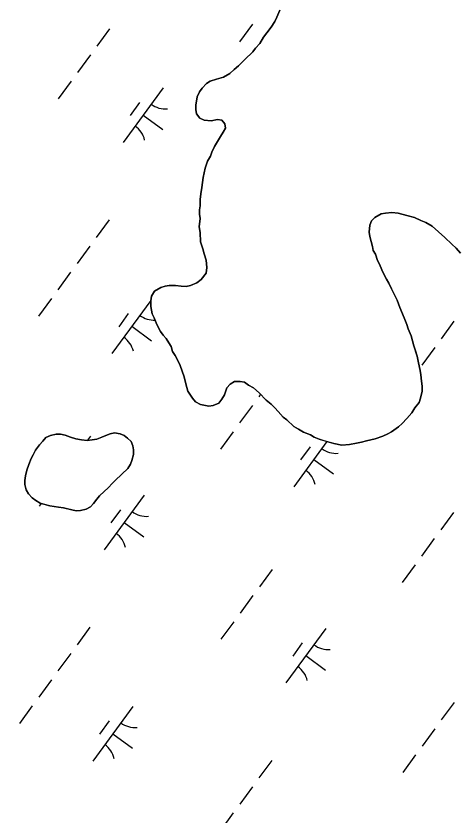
# Model space of a CAD drawing. Extents: x 3905714 to 3926767, y 183354 to 205755.
# Drawn here: x 3913848 to 3914175, y 193436 to 194026 of the extents above; entities that cross this region are included whole.
import ezdxf

# ---------------------------------------------------------------- set-up
doc = ezdxf.new("R2010")
doc.units = 0
for name, color, linetype in [('V-GRID-MAJR', 7, 'Continuous'), ('V-TOPO-SHOR', 7, 'Continuous'), ('V-WETL-SWMP', 7, 'Continuous')]:
    doc.layers.add(name, color=color, linetype=linetype)

msp = doc.modelspace()

# ---------------------------------------------------------------- linework, layer by layer
at = {"layer": 'V-GRID-MAJR'}
msp.add_spline([(3911066.23, 193323.42), (3914779.24, 193387.51), (3920105.98, 193480.1), (3922587.21, 193523.5)], degree=3, dxfattribs=at)
at = {"layer": 'V-TOPO-SHOR'}
for points in [[(3914002.25, 193746.22), (3914000.14, 193743.09), (3913998.04, 193739.97), (3913993.85, 193738.43), (3913990.71, 193737.93), (3913984.45, 193739.01), (3913980.81, 193741.12), (3913978.73, 193743.74), (3913975.1, 193748.99), (3913973.57, 193754.22), (3913972.56, 193759.45), (3913971.01, 193763.64), (3913969.47, 193767.82), (3913967.41, 193772.54), (3913965.86, 193775.16), (3913963.79, 193778.3), (3913962.76, 193781.96), (3913961.21, 193784.59), (3913959.14, 193787.73), (3913957.07, 193790.36), (3913954.99, 193792.98), (3913952.41, 193798.22), (3913950.35, 193802.93), (3913948.8, 193806.08), (3913947.79, 193811.3), (3913947.81, 193815.48), (3913948.35, 193819.14), (3913950.47, 193822.78), (3913955.18, 193825.36), (3913958.32, 193826.39), (3913961.46, 193826.89), (3913966.16, 193826.87), (3913970.33, 193826.32), (3913973.99, 193826.3), (3913977.13, 193826.8), (3913981.84, 193828.86), (3913984.99, 193831.46), (3913988.68, 193836.14), (3913989.22, 193840.31), (3913988.73, 193845.54), (3913987.19, 193850.25), (3913986.17, 193853.91), (3913984.63, 193859.14), (3913984.15, 193865.94), (3913983.65, 193870.12), (3913984.21, 193876.38), (3913983.71, 193879.52), (3913983.72, 193882.65), (3913984.27, 193885.79), (3913984.29, 193890.49), (3913984.84, 193894.66), (3913985.39, 193899.36), (3913986.48, 193906.67), (3913988.08, 193913.45), (3913989.68, 193918.66), (3913991.79, 193922.31), (3913992.85, 193925.43), (3913994.97, 193929.6), (3913997.08, 193933.24), (3913999.19, 193936.89), (3914001.3, 193940.01), (3914002.88, 193943.14), (3914002.38, 193946.27), (3914000.3, 193948.9), (3913997.17, 193949.44), (3913992.47, 193948.42), (3913987.25, 193948.97), (3913984.12, 193950.56), (3913981.53, 193953.71), (3913981.02, 193956.84), (3913981.04, 193959.98), (3913982.12, 193966.24), (3913983.71, 193969.89), (3913985.82, 193972.49), (3913988.97, 193976.12), (3913991.59, 193977.68), (3913996.3, 193979.21), (3914001.54, 193980.75), (3914006.25, 193983.33), (3914009.4, 193986.45), (3914012.55, 193989.05), (3914017.28, 193993.72), (3914023.06, 193999.43), (3914025.17, 194002.03), (3914028.32, 194005.67), (3914030.96, 194010.35), (3914033.59, 194013.47), (3914036.75, 194017.63), (3914039.39, 194021.79), (3914040.97, 194024.92), (3914043.09, 194030.13)], [(3914176.28, 193850.71), (3914173.17, 193854.39), (3914170.05, 193857.54), (3914164.86, 193862.27), (3914160.18, 193866.47), (3914155.5, 193870.68), (3914150.82, 193873.32), (3914147.17, 193874.91), (3914142.48, 193877.02), (3914136.75, 193878.62), (3914130.49, 193880.23), (3914125.79, 193880.78), (3914121.09, 193880.28), (3914117.95, 193879.78), (3914113.23, 193877.2), (3914110.61, 193874.6), (3914109.54, 193871.47), (3914108.99, 193866.25), (3914109.5, 193863.11), (3914111.54, 193855.79), (3914112.04, 193852.65), (3914113.6, 193850.03), (3914115.14, 193845.32), (3914116.69, 193842.7), (3914118.23, 193838.51), (3914119.78, 193835.37), (3914121.85, 193831.7), (3914123.4, 193828.56), (3914125.46, 193824.37), (3914127.52, 193820.18), (3914129.59, 193815.99), (3914131.65, 193810.75), (3914133.71, 193806.04), (3914135.25, 193801.85), (3914136.8, 193798.18), (3914137.83, 193795.04), (3914139.88, 193789.81), (3914141.93, 193782.48), (3914142.96, 193779.34), (3914144.5, 193774.63), (3914145.51, 193769.93), (3914146.52, 193764.18), (3914147.03, 193761.04), (3914147.52, 193756.33), (3914148.02, 193752.68), (3914148, 193749.02), (3914146.93, 193743.8), (3914145.86, 193740.67), (3914142.71, 193736.51), (3914140.6, 193732.87), (3914136.91, 193728.71), (3914133.23, 193725.08), (3914130.61, 193722.48), (3914125.37, 193718.85), (3914122.74, 193717.3), (3914119.08, 193715.76), (3914113.32, 193713.7), (3914107.04, 193712.17), (3914103.38, 193711.15), (3914099.72, 193710.65), (3914094.49, 193709.63), (3914088.75, 193709.14), (3914083, 193710.22), (3914075.71, 193712.36), (3914072.05, 193713.42), (3914068.41, 193715.01), (3914065.81, 193716.59), (3914060.59, 193718.71), (3914056.95, 193720.82), (3914053.31, 193722.93), (3914048.11, 193727.67), (3914045.51, 193729.77), (3914041.88, 193733.97), (3914039.28, 193736.6), (3914036.68, 193739.22), (3914033.05, 193742.38), (3914027.85, 193747.63), (3914023.7, 193751.31), (3914020.06, 193753.43), (3914016.93, 193755.53), (3914013.8, 193756.07), (3914009.62, 193756.1), (3914006.48, 193754.03), (3914003.85, 193751.43), (3914002.25, 193746.22)], [(3913921.84, 193683.29), (3913919.47, 193680.95), (3913916.39, 193677.67), (3913913.31, 193674.86), (3913910, 193671.58), (3913908.1, 193669.24), (3913905.49, 193665.96), (3913903.36, 193663.62), (3913900.05, 193661.75), (3913896.04, 193660.83), (3913892.74, 193660.62), (3913889.45, 193661.34), (3913886.39, 193662.07), (3913883.33, 193662.79), (3913879.81, 193663.28), (3913876.51, 193663.77), (3913873.22, 193664.27), (3913869.69, 193665.23), (3913866.16, 193666.19), (3913862.88, 193668.09), (3913860.3, 193670.23), (3913857.49, 193673.07), (3913855.86, 193676.14), (3913854.94, 193679.91), (3913854.96, 193682.98), (3913855.45, 193686.5), (3913856.42, 193690.5), (3913857.85, 193694.73), (3913859.53, 193699.2), (3913860.96, 193702.01), (3913862.86, 193705.3), (3913865.71, 193709.29), (3913868.08, 193712.1), (3913870.45, 193714.67), (3913873.76, 193716.07), (3913878, 193717.22), (3913881.3, 193717.2), (3913884.59, 193716.48), (3913888.58, 193715.04), (3913892.58, 193713.84), (3913896.81, 193712.87), (3913900.82, 193712.61), (3913904.59, 193713.06), (3913907.89, 193713.51), (3913911.66, 193714.9), (3913914.73, 193716.3), (3913917.8, 193717.46), (3913921.1, 193718.15), (3913925.33, 193717.42), (3913928.16, 193716.22), (3913930.73, 193714.32), (3913933.31, 193711.71), (3913934.7, 193708.64), (3913935.16, 193705.58), (3913935.14, 193702.05), (3913933.93, 193697.82), (3913932.74, 193695), (3913930.84, 193691.95), (3913921.84, 193683.29)]]:
    msp.add_lwpolyline(points, dxfattribs=at)
at = {"layer": 'V-WETL-SWMP'}
for p, q in [((3914043.09, 194030.13), (3914040.97, 194024.92)), ((3914039.39, 194021.8), (3914036.75, 194017.63)), ((3914040.97, 194024.92), (3914039.39, 194021.8)), ((3913917.4, 194016.44), (3913907.95, 194003.53)), ((3914022.82, 194019.73), (3914013.36, 194006.82)), ((3914036.75, 194017.63), (3914033.59, 194013.47)), ((3914030.96, 194010.35), (3914028.32, 194005.67)), ((3914033.59, 194013.47), (3914030.96, 194010.35)), ((3914028.32, 194005.67), (3914025.17, 194002.03)), ((3913903.22, 193997.08), (3913893.76, 193984.17)), ((3914023.06, 193999.43), (3914017.28, 193993.72)), ((3914025.17, 194002.03), (3914023.06, 193999.43)), ((3914017.28, 193993.72), (3914012.55, 193989.04)), ((3914009.4, 193986.45), (3914006.25, 193983.34)), ((3914012.55, 193989.04), (3914009.4, 193986.45)), ((3913996.3, 193979.21), (3913991.59, 193977.68)), ((3914001.54, 193980.75), (3913996.3, 193979.21)), ((3914006.25, 193983.34), (3914001.54, 193980.75)), ((3913889.04, 193977.72), (3913879.58, 193964.81)), ((3913988.97, 193976.12), (3913985.82, 193972.49)), ((3913991.59, 193977.68), (3913988.97, 193976.12)), ((3913957.04, 193972.89), (3913927.49, 193932.55)), ((3913983.71, 193969.89), (3913982.12, 193966.24)), ((3913985.82, 193972.49), (3913983.71, 193969.89)), ((3913939.59, 193962.12), (3913932.5, 193952.44)), ((3913982.12, 193966.24), (3913981.04, 193959.98)), ((3913981.04, 193959.98), (3913981.02, 193956.84)), ((3913981.02, 193956.84), (3913981.53, 193953.71)), ((3913942.27, 193952.72), (3913956.79, 193942.08)), ((3913981.53, 193953.71), (3913984.12, 193950.56)), ((3913984.12, 193950.56), (3913987.25, 193948.97)), ((3913987.25, 193948.97), (3913992.47, 193948.42)), ((3913992.47, 193948.42), (3913997.17, 193949.44)), ((3913997.17, 193949.44), (3914000.3, 193948.9)), ((3914000.3, 193948.9), (3914002.38, 193946.27)), ((3914002.38, 193946.27), (3914002.88, 193943.14)), ((3914001.3, 193940.01), (3913999.19, 193936.89)), ((3914002.88, 193943.14), (3914001.3, 193940.01)), ((3913997.08, 193933.24), (3913994.97, 193929.6)), ((3913999.19, 193936.89), (3913997.08, 193933.24)), ((3913994.97, 193929.6), (3913992.85, 193925.43)), ((3913991.79, 193922.31), (3913989.68, 193918.66)), ((3913992.85, 193925.43), (3913991.79, 193922.31)), ((3913989.68, 193918.66), (3913988.08, 193913.45)), ((3913988.08, 193913.45), (3913986.48, 193906.67)), ((3913986.48, 193906.67), (3913985.39, 193899.36)), ((3913985.39, 193899.36), (3913984.84, 193894.66)), ((3913984.84, 193894.66), (3913984.29, 193890.49)), ((3913984.27, 193885.79), (3913983.72, 193882.65)), ((3913984.29, 193890.49), (3913984.27, 193885.79)), ((3913983.72, 193882.65), (3913983.71, 193879.52)), ((3913983.71, 193879.52), (3913984.21, 193876.38)), ((3914113.23, 193877.2), (3914117.95, 193879.78)), ((3914117.95, 193879.78), (3914121.09, 193880.28)), ((3914121.09, 193880.28), (3914125.79, 193880.78)), ((3914125.79, 193880.78), (3914130.49, 193880.23)), ((3914130.49, 193880.23), (3914136.75, 193878.62)), ((3913917.05, 193875.37), (3913907.6, 193862.47)), ((3913984.21, 193876.38), (3913983.65, 193870.12)), ((3914109.54, 193871.47), (3914110.61, 193874.6)), ((3914110.61, 193874.6), (3914113.23, 193877.2)), ((3914136.75, 193878.62), (3914142.48, 193877.02)), ((3914142.48, 193877.02), (3914147.17, 193874.91)), ((3914147.17, 193874.91), (3914150.82, 193873.32)), ((3914150.82, 193873.32), (3914155.5, 193870.68)), ((3913983.65, 193870.12), (3913984.15, 193865.94)), ((3914108.99, 193866.25), (3914109.54, 193871.47)), ((3914155.5, 193870.68), (3914160.18, 193866.47)), ((3913984.15, 193865.94), (3913984.63, 193859.14)), ((3914109.49, 193863.11), (3914108.99, 193866.25)), ((3914111.54, 193855.79), (3914109.49, 193863.11)), ((3914160.18, 193866.47), (3914164.86, 193862.27)), ((3914164.86, 193862.27), (3914170.05, 193857.54)), ((3913902.87, 193856.01), (3913893.41, 193843.11)), ((3913984.63, 193859.14), (3913986.17, 193853.91)), ((3914112.04, 193852.65), (3914111.54, 193855.79)), ((3914170.05, 193857.54), (3914173.17, 193854.38)), ((3913986.17, 193853.91), (3913987.19, 193850.25)), ((3913987.19, 193850.25), (3913988.73, 193845.54)), ((3914113.6, 193850.03), (3914112.04, 193852.65)), ((3914115.14, 193845.32), (3914113.6, 193850.03)), ((3914173.17, 193854.38), (3914176.28, 193850.71)), ((3913988.73, 193845.54), (3913989.22, 193840.31)), ((3914116.69, 193842.7), (3914115.14, 193845.32)), ((3913989.22, 193840.31), (3913988.68, 193836.14)), ((3914118.23, 193838.51), (3914116.69, 193842.7)), ((3914119.78, 193835.37), (3914118.23, 193838.51)), ((3913888.69, 193836.65), (3913879.23, 193823.75)), ((3913988.68, 193836.14), (3913984.99, 193831.46)), ((3914121.85, 193831.7), (3914119.78, 193835.37)), ((3913958.32, 193826.39), (3913955.18, 193825.36)), ((3913961.46, 193826.89), (3913958.32, 193826.39)), ((3913966.16, 193826.87), (3913961.46, 193826.89)), ((3913970.33, 193826.32), (3913966.16, 193826.87)), ((3913973.99, 193826.3), (3913970.33, 193826.32)), ((3913977.13, 193826.8), (3913973.99, 193826.3)), ((3913981.84, 193828.86), (3913977.13, 193826.8)), ((3913984.99, 193831.46), (3913981.84, 193828.86)), ((3914123.4, 193828.56), (3914121.85, 193831.7)), ((3914125.46, 193824.37), (3914123.4, 193828.56)), ((3913950.47, 193822.78), (3913948.35, 193819.14)), ((3913955.18, 193825.36), (3913950.47, 193822.78)), ((3914129.59, 193815.99), (3914125.46, 193824.37)), ((3913874.5, 193817.29), (3913865.05, 193804.39)), ((3913947.87, 193815.85), (3913919.13, 193776.63)), ((3913947.81, 193815.48), (3913947.79, 193811.3)), ((3913948.35, 193819.14), (3913947.81, 193815.48)), ((3914131.65, 193810.75), (3914129.59, 193815.99)), ((3913947.79, 193811.3), (3913948.8, 193806.08)), ((3914133.71, 193806.04), (3914131.65, 193810.75)), ((3913931.23, 193806.2), (3913924.14, 193796.52)), ((3913948.8, 193806.08), (3913950.35, 193802.93)), ((3913950.35, 193802.93), (3913952.41, 193798.22)), ((3914135.25, 193801.85), (3914133.71, 193806.04)), ((3913933.91, 193796.8), (3913948.43, 193786.16)), ((3913952.41, 193798.22), (3913954.99, 193792.98)), ((3914136.8, 193798.18), (3914135.25, 193801.85)), ((3914137.83, 193795.04), (3914136.8, 193798.18)), ((3914171.58, 193800.47), (3914162.12, 193787.56)), ((3913954.99, 193792.98), (3913957.07, 193790.36)), ((3914139.88, 193789.81), (3914137.83, 193795.04)), ((3913957.07, 193790.36), (3913959.14, 193787.73)), ((3913959.14, 193787.73), (3913961.21, 193784.59)), ((3913961.21, 193784.59), (3913962.76, 193781.97)), ((3914141.93, 193782.48), (3914139.88, 193789.81)), ((3913962.76, 193781.97), (3913963.79, 193778.3)), ((3914144.5, 193774.63), (3914141.93, 193782.48)), ((3914157.39, 193781.11), (3914147.94, 193768.2)), ((3913963.79, 193778.3), (3913965.86, 193775.16)), ((3913965.86, 193775.16), (3913967.41, 193772.54)), ((3914145.51, 193769.93), (3914144.5, 193774.63)), ((3913967.41, 193772.54), (3913969.47, 193767.82)), ((3913969.47, 193767.82), (3913971.01, 193763.64)), ((3914146.52, 193764.18), (3914145.51, 193769.93)), ((3913971.01, 193763.64), (3913972.56, 193759.45)), ((3914147.03, 193761.04), (3914146.52, 193764.18)), ((3914147.52, 193756.33), (3914147.03, 193761.04)), ((3913972.56, 193759.45), (3913973.57, 193754.22)), ((3914006.48, 193754.03), (3914009.62, 193756.1)), ((3914009.62, 193756.1), (3914013.8, 193756.07)), ((3914013.8, 193756.07), (3914016.93, 193755.53)), ((3914016.93, 193755.53), (3914020.05, 193753.42)), ((3914148.02, 193752.67), (3914147.52, 193756.33)), ((3913973.57, 193754.22), (3913975.11, 193748.99)), ((3914002.25, 193746.21), (3914003.85, 193751.43)), ((3914003.85, 193751.43), (3914006.48, 193754.03)), ((3914020.05, 193753.42), (3914023.7, 193751.31)), ((3914023.7, 193751.31), (3914027.85, 193747.63)), ((3914148, 193749.02), (3914148.02, 193752.67)), ((3913975.11, 193748.99), (3913978.73, 193743.74)), ((3913978.73, 193743.74), (3913980.81, 193741.12)), ((3914000.14, 193743.09), (3914002.25, 193746.21)), ((3914028.9, 193746.58), (3914027.59, 193744.8)), ((3914027.85, 193747.63), (3914033.05, 193742.38)), ((3914145.86, 193740.67), (3914146.93, 193743.8)), ((3914146.93, 193743.8), (3914148, 193749.02)), ((3913980.81, 193741.12), (3913984.45, 193739.01)), ((3913984.45, 193739.01), (3913990.71, 193737.93)), ((3913990.71, 193737.93), (3913993.85, 193738.43)), ((3913993.85, 193738.43), (3913998.04, 193739.97)), ((3913998.04, 193739.97), (3914000.14, 193743.09)), ((3914022.86, 193738.35), (3914013.41, 193725.44)), ((3914033.05, 193742.38), (3914036.69, 193739.22)), ((3914036.69, 193739.22), (3914039.28, 193736.6)), ((3914142.71, 193736.51), (3914145.86, 193740.67)), ((3914039.28, 193736.6), (3914041.88, 193733.97)), ((3914041.88, 193733.97), (3914045.51, 193729.77)), ((3914136.91, 193728.71), (3914140.6, 193732.87)), ((3914140.6, 193732.87), (3914142.71, 193736.51)), ((3914045.51, 193729.77), (3914048.11, 193727.67)), ((3914048.11, 193727.67), (3914053.31, 193722.93)), ((3914133.24, 193725.08), (3914136.91, 193728.71)), ((3914053.31, 193722.93), (3914056.95, 193720.82)), ((3914056.95, 193720.82), (3914060.59, 193718.71)), ((3914125.37, 193718.85), (3914130.61, 193722.48)), ((3914130.61, 193722.48), (3914133.24, 193725.08)), ((3913870.45, 193714.67), (3913868.08, 193712.1)), ((3913873.76, 193716.07), (3913870.45, 193714.67)), ((3913878, 193717.22), (3913873.76, 193716.07)), ((3913881.3, 193717.2), (3913878, 193717.22)), ((3913884.59, 193716.48), (3913881.3, 193717.2)), ((3913888.59, 193715.04), (3913884.59, 193716.48)), ((3913892.58, 193713.84), (3913888.59, 193715.04)), ((3913896.81, 193712.87), (3913892.58, 193713.84)), ((3913903.27, 193715.7), (3913901.03, 193712.64)), ((3913911.66, 193714.9), (3913907.89, 193713.51)), ((3913914.73, 193716.3), (3913911.66, 193714.9)), ((3913917.8, 193717.46), (3913914.73, 193716.3)), ((3913921.1, 193718.14), (3913917.8, 193717.46)), ((3913925.33, 193717.41), (3913921.1, 193718.14)), ((3913928.15, 193716.22), (3913925.33, 193717.41)), ((3913930.73, 193714.32), (3913928.15, 193716.22)), ((3913933.31, 193711.72), (3913930.73, 193714.32)), ((3914008.68, 193718.99), (3913999.22, 193706.08)), ((3914060.59, 193718.71), (3914065.8, 193716.59)), ((3914065.8, 193716.59), (3914068.41, 193715.01)), ((3914068.41, 193715.01), (3914072.05, 193713.42)), ((3914113.32, 193713.7), (3914119.08, 193715.76)), ((3914119.08, 193715.76), (3914122.74, 193717.3)), ((3914122.74, 193717.3), (3914125.37, 193718.85)), ((3913865.71, 193709.29), (3913862.86, 193705.3)), ((3913868.08, 193712.1), (3913865.71, 193709.29)), ((3913900.82, 193712.61), (3913896.81, 193712.87)), ((3913904.59, 193713.06), (3913900.82, 193712.61)), ((3913907.89, 193713.51), (3913904.59, 193713.06)), ((3913934.7, 193708.65), (3913933.31, 193711.72)), ((3913935.16, 193705.58), (3913934.7, 193708.65)), ((3914077.8, 193711.74), (3914053.31, 193678.33)), ((3914065.41, 193707.89), (3914058.32, 193698.21)), ((3914072.05, 193713.42), (3914083, 193710.22)), ((3914083, 193710.22), (3914088.74, 193709.14)), ((3914088.74, 193709.14), (3914094.49, 193709.63)), ((3914094.49, 193709.63), (3914099.72, 193710.65)), ((3914099.72, 193710.65), (3914103.38, 193711.15)), ((3914103.38, 193711.15), (3914107.04, 193712.17)), ((3914107.04, 193712.17), (3914113.32, 193713.7)), ((3913860.96, 193702.01), (3913859.53, 193699.2)), ((3913862.86, 193705.3), (3913860.96, 193702.01)), ((3913933.93, 193697.82), (3913935.14, 193702.05)), ((3913935.14, 193702.05), (3913935.16, 193705.58)), ((3913859.53, 193699.2), (3913857.85, 193694.73)), ((3913932.74, 193695), (3913933.93, 193697.82)), ((3914068.09, 193698.49), (3914082.61, 193687.85)), ((3913856.42, 193690.5), (3913855.45, 193686.5)), ((3913857.85, 193694.73), (3913856.42, 193690.5)), ((3913921.84, 193683.29), (3913930.84, 193691.95)), ((3913930.84, 193691.95), (3913932.74, 193695)), ((3913855.45, 193686.5), (3913854.96, 193682.98)), ((3913854.96, 193682.98), (3913854.94, 193679.91)), ((3913854.94, 193679.91), (3913855.86, 193676.14)), ((3913916.39, 193677.67), (3913919.47, 193680.95)), ((3913919.47, 193680.95), (3913921.84, 193683.29)), ((3913855.86, 193676.14), (3913857.49, 193673.07)), ((3913857.49, 193673.07), (3913860.3, 193670.23)), ((3913910, 193671.58), (3913913.31, 193674.86)), ((3913913.31, 193674.86), (3913916.39, 193677.67)), ((3913860.3, 193670.23), (3913862.88, 193668.09)), ((3913862.88, 193668.09), (3913866.16, 193666.19)), ((3913905.49, 193665.96), (3913908.1, 193669.24)), ((3913908.1, 193669.24), (3913910, 193671.58)), ((3913942.91, 193672.14), (3913913.36, 193631.81)), ((3913866.86, 193666), (3913865.44, 193664.07)), ((3913866.16, 193666.19), (3913873.22, 193664.26)), ((3913873.22, 193664.26), (3913876.51, 193663.77)), ((3913876.51, 193663.77), (3913879.81, 193663.28)), ((3913879.81, 193663.28), (3913883.33, 193662.79)), ((3913883.33, 193662.79), (3913889.45, 193661.34)), ((3913889.45, 193661.34), (3913892.74, 193660.62)), ((3913892.74, 193660.62), (3913896.04, 193660.83)), ((3913896.04, 193660.83), (3913900.05, 193661.75)), ((3913900.05, 193661.75), (3913903.36, 193663.62)), ((3913903.36, 193663.62), (3913905.49, 193665.96)), ((3913925.46, 193661.38), (3913918.36, 193651.7)), ((3914171.23, 193659.4), (3914161.77, 193646.49)), ((3913928.13, 193651.98), (3913942.65, 193641.34)), ((3914157.04, 193640.04), (3914147.59, 193627.13)), ((3914142.86, 193620.68), (3914133.4, 193607.77)), ((3914037.45, 193617.39), (3914027.99, 193604.48)), ((3914023.26, 193598.03), (3914013.81, 193585.12)), ((3914009.08, 193578.67), (3913999.62, 193565.76)), ((3913902.92, 193574.63), (3913893.46, 193561.72)), ((3914077.09, 193573.84), (3914047.54, 193533.5)), ((3914059.64, 193563.07), (3914052.54, 193553.39)), ((3913888.73, 193555.27), (3913879.28, 193542.36)), ((3914062.31, 193553.67), (3914076.83, 193543.03)), ((3913874.55, 193535.91), (3913865.09, 193523)), ((3913860.37, 193516.55), (3913850.91, 193503.64)), ((3913934.55, 193516.22), (3913905, 193475.89)), ((3914171.63, 193519.08), (3914162.17, 193506.18)), ((3913917.1, 193505.46), (3913910, 193495.78)), ((3913919.77, 193496.06), (3913934.29, 193485.42)), ((3914157.44, 193499.72), (3914147.99, 193486.82)), ((3914143.26, 193480.36), (3914133.8, 193467.46)), ((3914037.1, 193476.32), (3914027.64, 193463.42)), ((3914022.91, 193456.96), (3914013.46, 193444.06)), ((3914008.73, 193437.6), (3913999.27, 193424.7))]:
    msp.add_line(p, q, dxfattribs=at)
for centre, start, end in [((3913958.79, 193974.86), 232.99998, 274.54364), ((3913926.14, 193930.3), 12.99998, 54.54364), ((3913950.43, 193818.94), 232.99998, 272.03402), ((3913917.78, 193774.38), 12.99998, 54.54364), ((3914084.6, 193720.63), 232.99998, 274.54364), ((3914051.96, 193676.07), 12.99998, 54.54364), ((3913944.65, 193674.12), 232.99998, 274.54364), ((3913912, 193629.56), 12.99998, 54.54364), ((3914078.83, 193575.81), 232.99998, 274.54364), ((3914046.18, 193531.25), 12.99998, 54.54364), ((3913936.29, 193518.2), 232.99998, 274.54364), ((3913903.64, 193473.63), 12.99998, 54.54364)]:
    msp.add_arc(centre, 17.62, start, end, dxfattribs=at)

doc.saveas('drawing.dxf')
